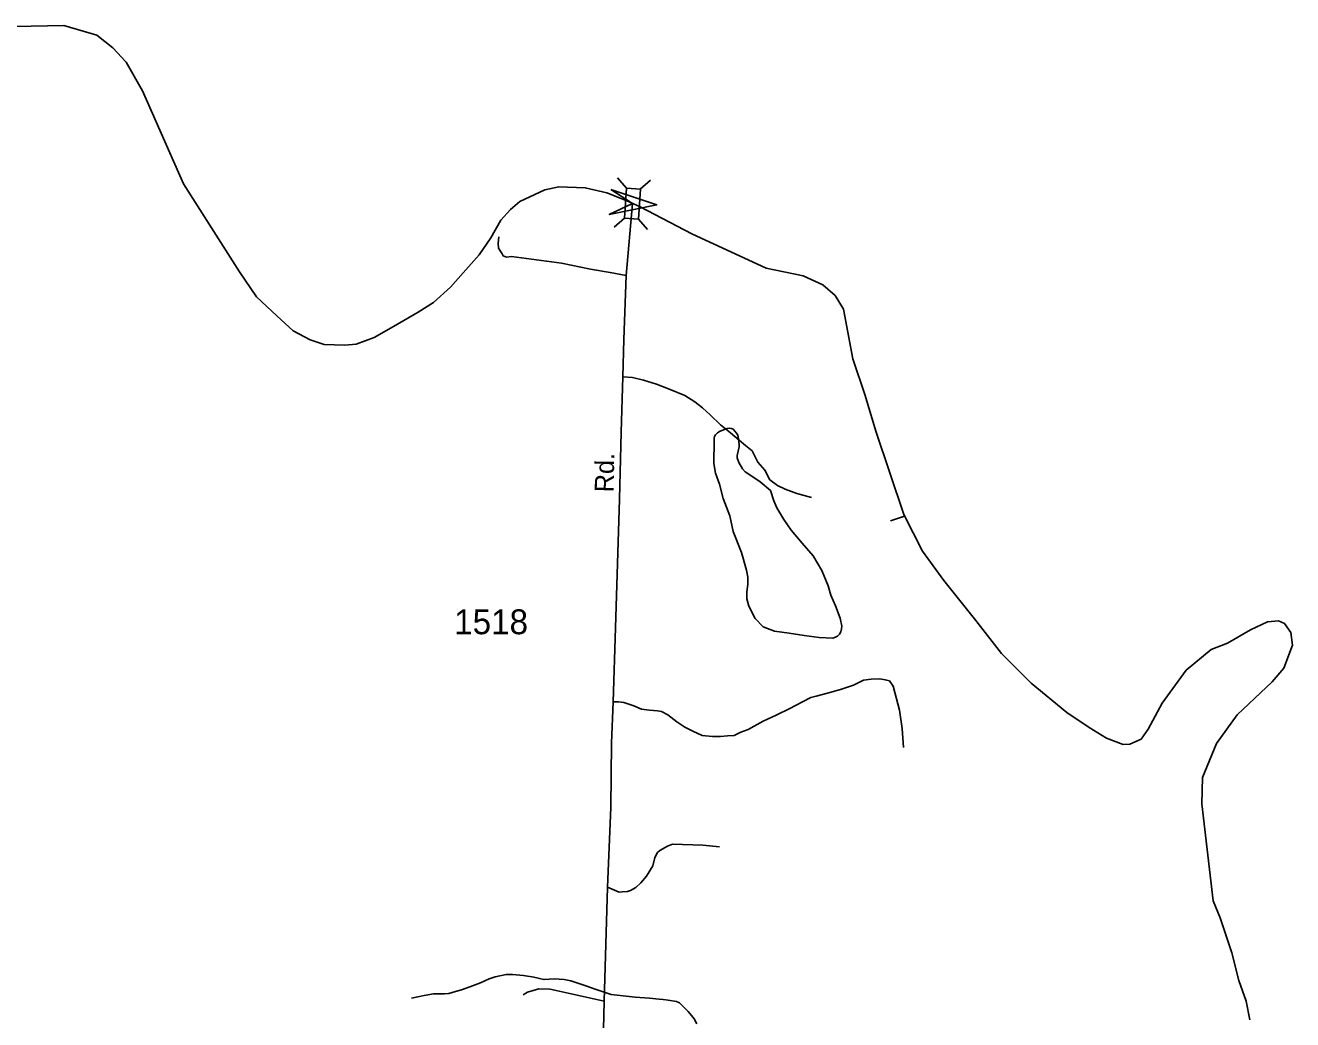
# Model space of a CAD drawing. Extents: x 2220236 to 2384410, y 720751 to 894131.
# Drawn here: x 2368804 to 2375182, y 873543 to 878546 of the extents above; entities that cross this region are included whole.
import ezdxf

# ---------------------------------------------------------------- set-up
doc = ezdxf.new("R2010")
doc.units = 0
for name, color, linetype in [('Exist Boundary Political CountyLine', 7, 'Continuous'), ('Exist Hydrographic Creek Single Shore', 7, 'Continuous'), ('Exist Hydrographic Misc Water Feature', 7, 'Continuous'), ('Exist Hydrographic Pond Under 1500 Sq Ft', 7, 'Continuous'), ('Exist Road Non-System Type 51', 7, 'Continuous'), ('Exist Road Secondary Structure Standard Bridge Attributed CELL', 7, 'Continuous'), ('Exist Road Secondary Structure Standard Bridge CELL', 7, 'Continuous'), ('Exist Road Secondary Type 51 Attributed', 7, 'Continuous'), ('Exist Road Secondary Type 51 Label', 7, 'Continuous'), ('Exist Road Secondary Type 51 Number Label', 7, 'Continuous')]:
    doc.layers.add(name, color=color, linetype=linetype)

msp = doc.modelspace()

# ---------------------------------------------------------------- linework, layer by layer
at = {"layer": 'Exist Boundary Political CountyLine'}
for points in [[(2372817.2, 877240.2), (2372718.2, 877285.2), (2372532.5, 877323.5), (2372158.2, 877496.5), (2371898.5, 877632.9), (2371828.2, 877664.1), (2371729.6, 877702.8), (2371621.4, 877729.2), (2371489.4, 877733.6), (2371417.5, 877718.7), (2371292.3, 877658.9), (2371245.1, 877619), (2371197, 877565.5), (2371146.3, 877477.3), (2371087.5, 877391.7), (2371007.3, 877300.8), (2370943.2, 877228.6), (2370857.7, 877151.1), (2370781, 877102.8), (2370656.9, 877030.5), (2370559.5, 876975.3), (2370468, 876942.2), (2370412, 876936.2), (2370308.5, 876940.7), (2370236.5, 876963.3), (2370151, 877008.3), (2370070, 877084.8), (2369966.5, 877179.4), (2369881, 877305.5), (2369599.8, 877749), (2369392.8, 878217.3), (2369311.8, 878361.4), (2369244.3, 878433.4), (2369163.3, 878496.5), (2368996.8, 878546), (2368582.8, 878537)], [(2374965.8, 873541.1), (2374947.8, 873635.7), (2374911.8, 873739.2), (2374875.8, 873878.8), (2374817.3, 874054.4), (2374781.3, 874140), (2374725.1, 874628.5), (2374727.3, 874761.4), (2374799.3, 874932.5), (2374902.8, 875076.6), (2375078.3, 875243.2), (2375136.8, 875310.7), (2375181.8, 875427.8), (2375172.8, 875490.8), (2375141.3, 875535.9), (2375109.8, 875549.4), (2375055.8, 875544.9), (2374970.3, 875504.3), (2374853.3, 875436.8), (2374772.3, 875405.3), (2374646.4, 875301.7), (2374524.9, 875135.1), (2374454, 875004.2), (2374419.3, 874953.4), (2374363.2, 874929.3), (2374328.4, 874926.7), (2374245.6, 874958.7), (2374157.4, 875012.2), (2374045.6, 875087.8), (2373865.6, 875236.4), (2373717.1, 875385), (2373586.6, 875551.6), (2373426.9, 875752), (2373318.9, 875900.6), (2373224.4, 876085.2), (2373084.9, 876504), (2373030.9, 876684.1), (2372967.9, 876868.7), (2372920.7, 877118.6), (2372880.2, 877186.1), (2372817.2, 877240.2)]]:
    msp.add_lwpolyline(points, dxfattribs=at)
at = {"layer": 'Exist Hydrographic Creek Single Shore'}
msp.add_lwpolyline([(2373157.9, 876053.3), (2373229.1, 876076.1)], dxfattribs=at)
at = {"layer": 'Exist Hydrographic Misc Water Feature'}
msp.add_lwpolyline([(2370746.8, 873651.1), (2370810.5, 873663.5), (2370858.6, 873672.1), (2370912.6, 873672.7), (2370934.6, 873674.4), (2370968.4, 873684.8), (2370998.4, 873693.4), (2371040.1, 873707.3), (2371094, 873728.5), (2371137.8, 873748.3), (2371167.6, 873758.6), (2371223.6, 873769.1), (2371255.6, 873769.6), (2371311.7, 873764.5), (2371363.6, 873756.8), (2371413.5, 873744.8), (2371415.5, 873744.9), (2371465.6, 873747.8), (2371515.6, 873744), (2371549.7, 873738), (2371593.9, 873722.6), (2371623.9, 873713.2), (2371672.1, 873695.6), (2371752.4, 873668.5), (2371812.3, 873662.7), (2371872.4, 873655.4), (2371944.5, 873650.1), (2371994.5, 873646.4), (2372014.3, 873644.8), (2372038.5, 873640.8), (2372080.4, 873633.5), (2372096.7, 873627.5), (2372118.6, 873605.4), (2372126.9, 873597.6), (2372138.9, 873583.2), (2372157.1, 873563.6), (2372169.7, 873546.1), (2372183.4, 873522)], dxfattribs=at)
at = {"layer": 'Exist Hydrographic Pond Under 1500 Sq Ft'}
msp.add_lwpolyline([(2372382.9, 876494.4), (2372388.9, 876483), (2372393, 876466), (2372395.3, 876448.9), (2372396.4, 876437.5), (2372395.7, 876425.9), (2372385.9, 876382), (2372385.4, 876369.6), (2372394.3, 876346.2), (2372413.3, 876314.1), (2372426.6, 876300.1), (2372460.8, 876276.7), (2372501.2, 876248.9), (2372553.6, 876205), (2372570.1, 876153.3), (2372586.4, 876117.7), (2372620.8, 876060.1), (2372657.4, 876006.6), (2372713.9, 875940.8), (2372768.6, 875875.9), (2372813, 875802), (2372843.8, 875726.3), (2372858.3, 875678.4), (2372880.9, 875624.3), (2372905.3, 875562.9), (2372913.7, 875523), (2372910.9, 875509.1), (2372907.9, 875495), (2372901.4, 875482.3), (2372891.6, 875472.9), (2372880.6, 875466.8), (2372868.4, 875462.1), (2372798.4, 875465.9), (2372723.9, 875476), (2372648.4, 875487.5), (2372574.2, 875497.7), (2372517.9, 875519.2), (2372477.5, 875561), (2372444.8, 875622.9), (2372434.6, 875660.3), (2372434.4, 875696.3), (2372439.9, 875732.7), (2372439.8, 875768.7), (2372433.3, 875804.5), (2372408.3, 875893.9), (2372365.7, 875999.6), (2372348.9, 876077.8), (2372316.1, 876164.9), (2372297.4, 876237.1), (2372276.9, 876292.9), (2372269.3, 876341.1), (2372268, 876363.2), (2372269.7, 876434.7), (2372271.2, 876470.8), (2372272.5, 876477.5), (2372277.6, 876485.1), (2372286.8, 876495.3), (2372296.9, 876501.5), (2372317.5, 876511.3), (2372336.5, 876517.9), (2372347, 876519.1), (2372356.7, 876517.1), (2372366.9, 876513.3), (2372382.9, 876494.4)], dxfattribs=at)
at = {"layer": 'Exist Road Non-System Type 51'}
for points in [[(2371827.7, 877287.7), (2371746.8, 877301.6), (2371648.7, 877318.3), (2371502.1, 877348.6), (2371250, 877382.4), (2371226.1, 877380), (2371208, 877385.9), (2371203.8, 877395.7), (2371185.4, 877425.6), (2371183.2, 877449.5), (2371186.7, 877481.5)], [(2372759.9, 876169.9), (2372686.7, 876189.6), (2372627.8, 876212.8), (2372588.5, 876230.7), (2372551, 876259.3), (2372526, 876307.5), (2372490.3, 876348.6), (2372461.7, 876405.8), (2372427.8, 876432.6), (2372395.7, 876459.4), (2372352.8, 876495.1), (2372302.8, 876536.2), (2372251.1, 876586.2), (2372211.8, 876622), (2372172.5, 876652.3), (2372122.5, 876682.7), (2372040.4, 876716.7), (2371979.7, 876739.9), (2371915.4, 876761.3), (2371860, 876773.8), (2371810.2, 876777.5)], [(2373224.1, 874912.2), (2373217, 875008.6), (2373202.7, 875099.8), (2373170.6, 875221.3), (2373152.7, 875248.1), (2373131.3, 875253.4), (2373104.5, 875257), (2373059.9, 875255.2), (2373022.4, 875251.6), (2372972.4, 875226.6), (2372906.3, 875203.4), (2372840.3, 875185.5), (2372783.1, 875171.2), (2372756.3, 875164.1), (2372715.3, 875142.6), (2372651, 875108.7), (2372583.2, 875074.8), (2372517.1, 875044.4), (2372442.1, 875003.3), (2372404.6, 874989), (2372370.7, 874972.9), (2372336.8, 874971.1), (2372302.8, 874967.6), (2372261.8, 874967.6), (2372210, 874972.9), (2372163.6, 874994.4), (2372122.5, 875014), (2372083.2, 875040.8), (2372036.8, 875076.5), (2372004.7, 875092.6), (2371985, 875096.2), (2371944.8, 875099.8), (2371905.6, 875105.1), (2371866.3, 875121.2), (2371816.3, 875139.1), (2371789.5, 875142.6), (2371761.7, 875142.6)], [(2372297.1, 874413), (2372213.1, 874420), (2372061, 874426), (2372035.2, 874415.7), (2371997.5, 874393.2), (2371985.5, 874383.1), (2371971.9, 874358.7), (2371962.4, 874316.7), (2371929.2, 874264.3), (2371901.7, 874231.9), (2371875.8, 874207.5), (2371850.2, 874193.2), (2371834.3, 874187), (2371808.3, 874186.7), (2371792.3, 874184.4), (2371733.2, 874210)], [(2371717.6, 873635.5), (2371445.5, 873695.9), (2371388.2, 873698), (2371330.8, 873681), (2371309.6, 873668.3)]]:
    msp.add_lwpolyline(points, dxfattribs=at)
at = {"layer": 'Exist Road Secondary Structure Standard Bridge Attributed CELL'}
msp.add_lwpolyline([(2371750.2, 877719.8), (2371981.6, 877642.8), (2371742.7, 877593.8), (2371859.9, 877650.1)], close=True, dxfattribs=at)
at = {"layer": 'Exist Road Secondary Structure Standard Bridge CELL'}
for p, q in [((2371829.3, 877727), (2371784, 877779)), ((2371898.2, 877722.3), (2371950.1, 877767.7)), ((2371766.7, 877530.9), (2371818.7, 877576.3)), ((2371934.5, 877519.5), (2371889.1, 877571.5))]:
    msp.add_line(p, q, dxfattribs=at)
msp.add_lwpolyline([(2371818.7, 877576.3), (2371829, 877727), (2371899.4, 877722.2), (2371889.1, 877571.5)], close=True, dxfattribs=at)
at = {"layer": 'Exist Road Secondary Type 51 Attributed'}
msp.add_lwpolyline([(2371703.5, 873067), (2371717.6, 873635.5), (2371733.2, 874210), (2371750.7, 874609.8), (2371754.4, 874934.5), (2371761.7, 875142.6), (2371774.6, 875514.5), (2371793.7, 876162.5), (2371802.2, 876498.1), (2371810.2, 876777.5), (2371815.6, 876964.8), (2371827.7, 877287.7), (2371859.9, 877650.1)], dxfattribs=at)

# ---------------------------------------------------------------- texts
at = {"layer": 'Exist Road Secondary Type 51 Label'}
msp.add_text('Rd.', height=95, rotation=88.87861, dxfattribs=at).set_placement((2371764.1, 876195.7))
at = {"layer": 'Exist Road Secondary Type 51 Number Label'}
msp.add_text('1518', height=125, dxfattribs=at).set_placement((2370961.9, 875482.2))

doc.saveas('drawing.dxf')
